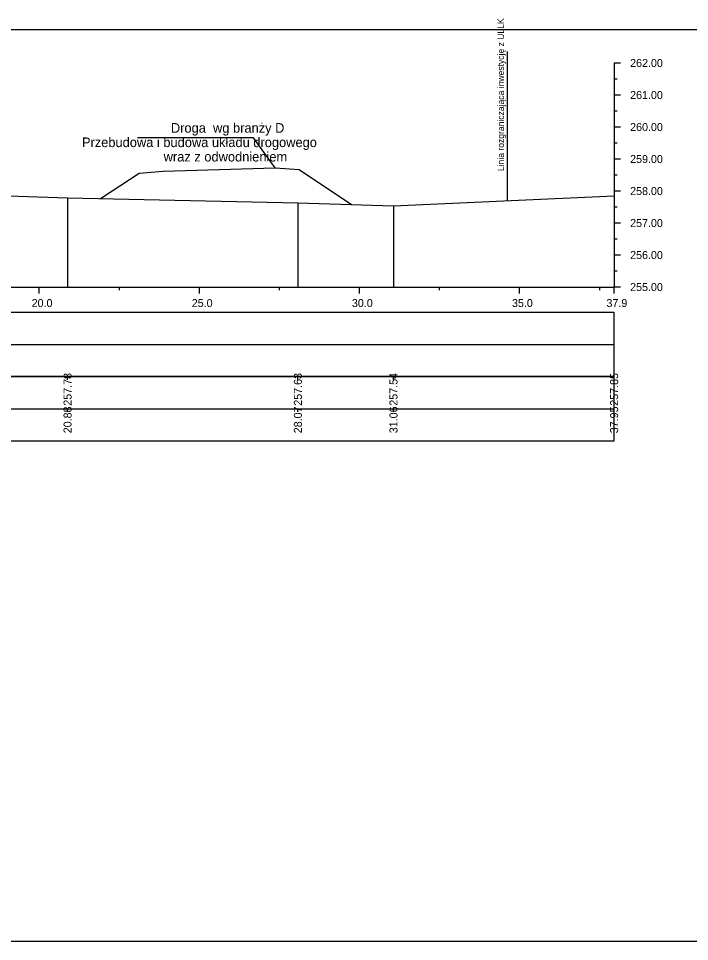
# Model space of a CAD drawing. Extents: x 6516023 to 6560129, y 5513077 to 5529206.
# Drawn here: x 6516424.86 to 6516445.82, y 5514551.66 to 5514580.5 of the extents above; entities that cross this region are included whole.
import ezdxf

# ---------------------------------------------------------------- set-up
doc = ezdxf.new("R2010")
doc.units = 0
for name, color, linetype in [('TOR_PRZEK_P-inne branze', 7, 'Continuous'), ('TOR_PRZEK_P-tabelka istniejace', 7, 'Continuous'), ('TOR_PRZEK_P-tabelka projektowane', 7, 'Continuous'), ('TOR_PRZEK_P-teren istniejacy', 7, 'Continuous'), ('TOR_PRZEK_P-uklad odniesienia', 7, 'Continuous'), ('TOR_PS_T-granica PKP-projektowana', 7, 'Continuous'), ('TOR_RAMKI-ramka+tabelka 1', 7, 'Continuous')]:
    doc.layers.add(name, color=color, linetype=linetype)

msp = doc.modelspace()

# ---------------------------------------------------------------- linework, layer by layer
at = {"layer": 'TOR_PRZEK_P-inne branze'}
for p, q in [((6516432.202, 5514576.769), (6516428.578, 5514576.769)), ((6516432.878, 5514575.834), (6516432.202, 5514576.769))]:
    msp.add_line(p, q, dxfattribs=at)
msp.add_lwpolyline([(6516427.426, 5514574.869), (6516428.627, 5514575.669), (6516429.378, 5514575.729), (6516431.128, 5514575.782), (6516432.878, 5514575.834), (6516433.628, 5514575.775), (6516435.259, 5514574.687)], dxfattribs=at)
at = {"layer": 'TOR_PRZEK_P-tabelka istniejace'}
for p, q in [((6516426.395, 5514569.206), (6516426.395, 5514569.306)), ((6516433.587, 5514569.206), (6516433.587, 5514569.306)), ((6516436.573, 5514569.206), (6516436.573, 5514569.306)), ((6516443.463, 5514569.206), (6516443.463, 5514569.306)), ((6516364.663, 5514568.306), (6516443.463, 5514568.306)), ((6516426.395, 5514568.206), (6516426.395, 5514568.306)), ((6516433.587, 5514568.206), (6516433.587, 5514568.306)), ((6516436.573, 5514568.206), (6516436.573, 5514568.306)), ((6516443.463, 5514568.206), (6516443.463, 5514568.306))]:
    msp.add_line(p, q, dxfattribs=at)
for points in [[(6516426.395, 5514574.89), (6516426.395, 5514572.306), (6516426.395, 5514572.176), (6516426.395, 5514572.106)], [(6516433.587, 5514574.741), (6516433.587, 5514572.306), (6516433.587, 5514572.176), (6516433.587, 5514572.106)], [(6516443.463, 5514574.96), (6516443.463, 5514572.306), (6516443.463, 5514572.176), (6516443.463, 5514572.106)], [(6516436.573, 5514574.645), (6516436.573, 5514572.306), (6516436.573, 5514572.176), (6516436.573, 5514572.106)]]:
    msp.add_lwpolyline(points, dxfattribs=at)
msp.add_lwpolyline([(6516364.663, 5514569.306), (6516364.663, 5514567.306), (6516443.463, 5514567.306), (6516443.463, 5514569.306)], close=True, dxfattribs=at)
at = {"layer": 'TOR_PRZEK_P-tabelka projektowane'}
msp.add_line((6516364.663, 5514570.306), (6516443.463, 5514570.306), dxfattribs=at)
msp.add_lwpolyline([(6516364.663, 5514571.306), (6516364.663, 5514569.306), (6516443.463, 5514569.306), (6516443.463, 5514571.306)], close=True, dxfattribs=at)
at = {"layer": 'TOR_PRZEK_P-teren istniejacy'}
msp.add_lwpolyline([(6516424.231, 5514574.966), (6516426.395, 5514574.89), (6516433.587, 5514574.741), (6516436.573, 5514574.645), (6516443.463, 5514574.96)], dxfattribs=at)
at = {"layer": 'TOR_PRZEK_P-uklad odniesienia'}
for p, q in [((6516443.463, 5514579.106), (6516443.463, 5514572.106)), ((6516443.663, 5514579.106), (6516443.463, 5514579.106)), ((6516443.563, 5514578.606), (6516443.463, 5514578.606)), ((6516443.663, 5514578.106), (6516443.463, 5514578.106)), ((6516443.563, 5514577.606), (6516443.463, 5514577.606)), ((6516443.663, 5514577.106), (6516443.463, 5514577.106)), ((6516443.563, 5514576.606), (6516443.463, 5514576.606)), ((6516443.663, 5514576.106), (6516443.463, 5514576.106)), ((6516443.563, 5514575.606), (6516443.463, 5514575.606)), ((6516443.663, 5514575.106), (6516443.463, 5514575.106)), ((6516443.563, 5514574.606), (6516443.463, 5514574.606)), ((6516443.663, 5514574.106), (6516443.463, 5514574.106)), ((6516443.563, 5514573.606), (6516443.463, 5514573.606)), ((6516443.663, 5514573.106), (6516443.463, 5514573.106)), ((6516443.563, 5514572.606), (6516443.463, 5514572.606)), ((6516368.463, 5514572.106), (6516443.463, 5514572.106)), ((6516425.513, 5514571.906), (6516425.513, 5514572.106)), ((6516428.013, 5514572.006), (6516428.013, 5514572.106)), ((6516430.513, 5514571.906), (6516430.513, 5514572.106)), ((6516433.013, 5514572.006), (6516433.013, 5514572.106)), ((6516435.513, 5514571.906), (6516435.513, 5514572.106)), ((6516438.013, 5514572.006), (6516438.013, 5514572.106)), ((6516440.513, 5514571.906), (6516440.513, 5514572.106)), ((6516443.013, 5514572.006), (6516443.013, 5514572.106)), ((6516443.463, 5514571.906), (6516443.463, 5514572.106)), ((6516443.663, 5514572.106), (6516443.463, 5514572.106))]:
    msp.add_line(p, q, dxfattribs=at)
at = {"layer": 'TOR_PS_T-granica PKP-projektowana'}
msp.add_line((6516440.135, 5514574.808), (6516440.135, 5514579.466), dxfattribs=at)
at = {"layer": 'TOR_RAMKI-ramka+tabelka 1'}
msp.add_lwpolyline([(6516362.013, 5514580.156), (6516609.513, 5514580.156), (6516609.513, 5514551.656), (6516362.013, 5514551.656)], close=True, dxfattribs=at)

# ---------------------------------------------------------------- texts
at = {"layer": 'TOR_PRZEK_P-inne branze'}
for s, p in [('Droga  wg branży D', (6516429.622, 5514576.929)), ('Przebudowa i budowa układu drogowego', (6516426.844, 5514576.479)), ('wraz z odwodnieniem ', (6516429.396, 5514576.029))]:
    msp.add_text(s, height=0.3, dxfattribs=at).set_placement(p)
at = {"layer": 'TOR_PRZEK_P-tabelka istniejace'}
for s, p in [('257.78', (6516426.52, 5514568.398)), ('257.63', (6516433.712, 5514568.398)), ('257.54', (6516436.698, 5514568.399)), ('257.85', (6516443.588, 5514568.397)), ('20.88', (6516426.52, 5514567.538)), ('28.07', (6516433.712, 5514567.538)), ('31.06', (6516436.698, 5514567.538)), ('37.95', (6516443.588, 5514567.537))]:
    msp.add_text(s, height=0.25, rotation=90, dxfattribs=at).set_placement(p)
at = {"layer": 'TOR_PRZEK_P-uklad odniesienia'}
for s, p in [('262.00', (6516443.963, 5514578.981)), ('261.00', (6516443.963, 5514577.981)), ('260.00', (6516443.963, 5514576.981)), ('259.00', (6516443.963, 5514575.981)), ('258.00', (6516443.963, 5514574.981)), ('257.00', (6516443.963, 5514573.981)), ('256.00', (6516443.963, 5514572.981)), ('255.00', (6516443.963, 5514571.981)), ('20.0', (6516425.274, 5514571.481)), ('25.0', (6516430.274, 5514571.481)), ('30.0', (6516435.274, 5514571.481)), ('35.0', (6516440.274, 5514571.481)), ('37.9', (6516443.224, 5514571.481))]:
    msp.add_text(s, height=0.25, dxfattribs=at).set_placement(p)
at = {"layer": 'TOR_PS_T-granica PKP-projektowana'}
msp.add_text('Linia rozgraniczająca inwestycję z ULLK', height=0.2, rotation=90.0511, dxfattribs=at).set_placement((6516440.025, 5514575.73))

doc.saveas('drawing.dxf')
